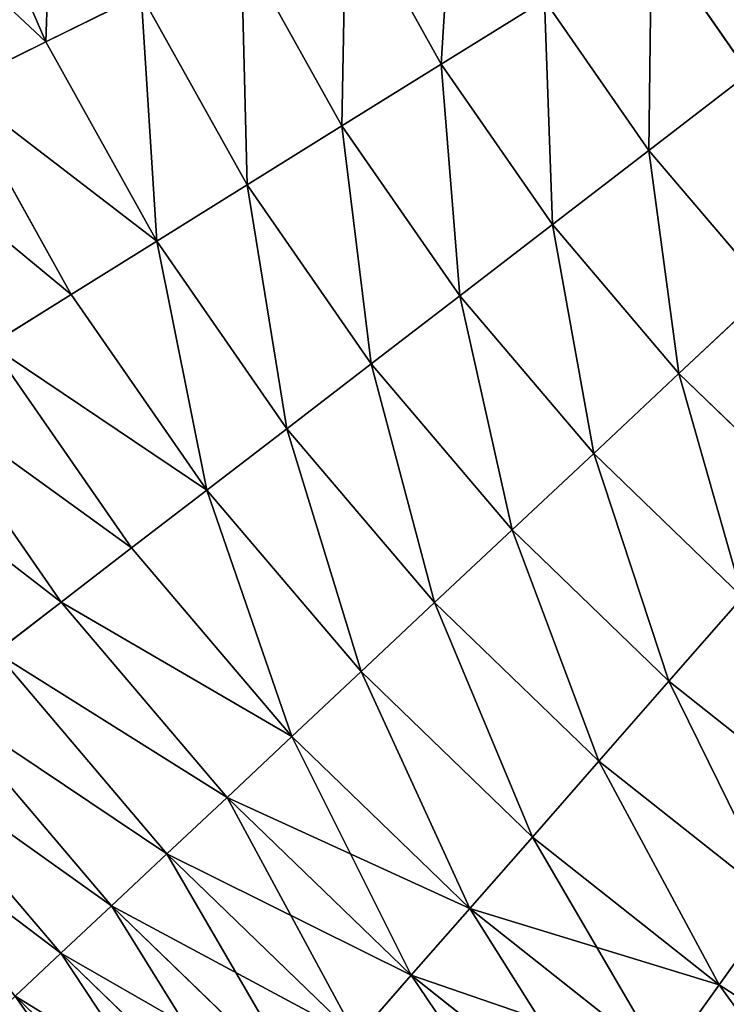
# Model space of a CAD drawing. Extents: x 5 to 635, y -14 to 121.
# Tile 330 of 453: x 552 to 563, y 22 to 37. Entities that reach past the tile are written whole.
import ezdxf

# ---------------------------------------------------------------- set-up
doc = ezdxf.new("R2010")
doc.units = 0
doc.layers.get('0').update_dxf_attribs({"color": 13, "linetype": 'CONTINUOUS'})

# ---------------------------------------------------------------- blocks, each defined once
blk = doc.blocks.new('COMPONENT_4')
for p, q in [((15.327, 36.902, 16.362), (16.775, 33.569, 16.362)), ((15.327, 36.902, 83.518), (16.775, 33.569, 83.518)), ((21.557, 35.932, 11.289), (23.071, 33.214, 11.289)), ((21.557, 35.932, 88.59), (23.071, 33.214, 88.59)), ((26.42, 35.301, 8.366), (27.971, 33.062, 8.366)), ((26.42, 35.301, 91.513), (27.971, 33.062, 91.513)), ((19.889, 35.108, 12.892), (21.491, 32.23, 12.892)), ((19.889, 35.108, 86.987), (21.491, 32.23, 86.987)), ((18.294, 34.319, 14.584), (16.775, 33.569, 16.362)), ((16.775, 33.569, 83.518), (18.294, 34.319, 85.295)), ((18.294, 34.319, 14.584), (19.981, 31.289, 14.584)), ((18.294, 34.319, 85.295), (19.981, 31.289, 85.295)), ((24.715, 34.238, 9.779), (23.071, 33.214, 11.289)), ((23.071, 33.214, 88.59), (24.715, 34.238, 90.1)), ((24.715, 34.238, 9.779), (26.379, 31.838, 9.779)), ((24.715, 34.238, 90.1), (26.379, 31.838, 90.1)), ((16.775, 33.569, 16.362), (15.336, 32.858, 18.22)), ((15.336, 32.858, 81.659), (16.775, 33.569, 83.518)), ((16.775, 33.569, 16.362), (18.543, 30.394, 16.362)), ((16.775, 33.569, 83.518), (18.543, 30.394, 83.518)), ((23.071, 33.214, 11.289), (21.491, 32.23, 12.892)), ((21.491, 32.23, 86.987), (23.071, 33.214, 88.59)), ((23.071, 33.214, 11.289), (24.843, 30.658, 11.289)), ((23.071, 33.214, 88.59), (24.843, 30.658, 88.59)), ((27.971, 33.062, 8.366), (26.379, 31.838, 9.779)), ((27.971, 33.062, 91.513), (26.379, 31.838, 90.1)), ((15.336, 32.858, 18.22), (17.181, 29.545, 18.22)), ((15.336, 32.858, 81.659), (17.181, 29.545, 81.659)), ((21.491, 32.23, 12.892), (19.981, 31.289, 14.584)), ((19.981, 31.289, 85.295), (21.491, 32.23, 86.987)), ((21.491, 32.23, 12.892), (23.368, 29.524, 12.892)), ((21.491, 32.23, 86.987), (23.368, 29.524, 86.987)), ((26.379, 31.838, 9.779), (24.843, 30.658, 11.289)), ((26.379, 31.838, 90.1), (24.843, 30.658, 88.59)), ((26.379, 31.838, 9.779), (28.27, 29.613, 9.779)), ((26.379, 31.838, 90.1), (28.27, 29.613, 90.1)), ((19.981, 31.289, 14.584), (18.543, 30.394, 16.362)), ((18.543, 30.394, 83.518), (19.981, 31.289, 85.295)), ((19.981, 31.289, 14.584), (21.957, 28.439, 14.584)), ((19.981, 31.289, 85.295), (21.957, 28.439, 85.295)), ((24.843, 30.658, 11.289), (23.368, 29.524, 12.892)), ((24.843, 30.658, 88.59), (23.368, 29.524, 86.987)), ((24.843, 30.658, 11.289), (26.857, 28.287, 11.289)), ((24.843, 30.658, 88.59), (26.857, 28.287, 88.59)), ((18.543, 30.394, 16.362), (17.181, 29.545, 18.22)), ((17.181, 29.545, 81.659), (18.543, 30.394, 83.518)), ((18.543, 30.394, 16.362), (20.614, 27.407, 16.362)), ((18.543, 30.394, 83.518), (20.614, 27.407, 83.518)), ((17.181, 29.545, 18.22), (15.898, 28.746, 20.155)), ((15.898, 28.746, 79.725), (17.181, 29.545, 81.659)), ((17.181, 29.545, 18.22), (19.341, 26.429, 18.22)), ((17.181, 29.545, 81.659), (19.341, 26.429, 81.659)), ((23.368, 29.524, 12.892), (21.957, 28.439, 14.584)), ((23.368, 29.524, 86.987), (21.957, 28.439, 85.295)), ((23.368, 29.524, 12.892), (25.5, 27.015, 12.892)), ((23.368, 29.524, 86.987), (25.5, 27.015, 86.987)), ((28.27, 29.613, 9.779), (26.857, 28.287, 11.289)), ((26.857, 28.287, 88.59), (28.27, 29.613, 90.1)), ((15.898, 28.746, 20.155), (18.143, 25.508, 20.155)), ((15.898, 28.746, 79.725), (18.143, 25.508, 79.725)), ((21.957, 28.439, 14.584), (20.614, 27.407, 16.362)), ((21.957, 28.439, 85.295), (20.614, 27.407, 83.518)), ((21.957, 28.439, 14.584), (24.203, 25.797, 14.584)), ((21.957, 28.439, 85.295), (24.203, 25.797, 85.295)), ((26.857, 28.287, 11.289), (25.5, 27.015, 12.892)), ((25.5, 27.015, 86.987), (26.857, 28.287, 88.59)), ((26.857, 28.287, 11.289), (29.094, 26.126, 11.289)), ((26.857, 28.287, 88.59), (29.094, 26.126, 88.59)), ((14.697, 27.998, 22.161), (17.021, 24.646, 22.161)), ((14.697, 27.998, 77.718), (17.021, 24.646, 77.718)), ((20.614, 27.407, 16.362), (19.341, 26.429, 18.22)), ((20.614, 27.407, 83.518), (19.341, 26.429, 81.659)), ((20.614, 27.407, 16.362), (22.967, 24.638, 16.362)), ((20.614, 27.407, 83.518), (22.967, 24.638, 83.518)), ((25.5, 27.015, 12.892), (24.203, 25.797, 14.584)), ((24.203, 25.797, 85.295), (25.5, 27.015, 86.987)), ((25.5, 27.015, 12.892), (27.869, 24.726, 12.892)), ((25.5, 27.015, 86.987), (27.869, 24.726, 86.987)), ((19.341, 26.429, 18.22), (18.143, 25.508, 20.155)), ((19.341, 26.429, 81.659), (18.143, 25.508, 79.725)), ((19.341, 26.429, 18.22), (21.796, 23.54, 18.22)), ((19.341, 26.429, 81.659), (21.796, 23.54, 81.659)), ((24.203, 25.797, 14.584), (22.967, 24.638, 16.362)), ((22.967, 24.638, 83.518), (24.203, 25.797, 85.295)), ((24.203, 25.797, 14.584), (26.696, 23.387, 14.584)), ((24.203, 25.797, 85.295), (26.696, 23.387, 85.295)), ((18.143, 25.508, 20.155), (17.021, 24.646, 22.161)), ((18.143, 25.508, 79.725), (17.021, 24.646, 77.718)), ((18.143, 25.508, 20.155), (20.694, 22.505, 20.155)), ((18.143, 25.508, 79.725), (20.694, 22.505, 79.725)), ((17.021, 24.646, 22.161), (15.979, 23.844, 24.235)), ((17.021, 24.646, 77.718), (15.979, 23.844, 75.645)), ((17.021, 24.646, 22.161), (19.662, 21.537, 22.161)), ((17.021, 24.646, 77.718), (19.662, 21.537, 77.718)), ((22.967, 24.638, 16.362), (21.796, 23.54, 18.22)), ((21.796, 23.54, 81.659), (22.967, 24.638, 83.518)), ((22.967, 24.638, 16.362), (25.58, 22.113, 16.362)), ((22.967, 24.638, 83.518), (25.58, 22.113, 83.518)), ((27.869, 24.726, 12.892), (26.696, 23.387, 14.584)), ((26.696, 23.387, 85.295), (27.869, 24.726, 86.987)), ((15.979, 23.844, 24.235), (18.703, 20.638, 24.235)), ((15.979, 23.844, 75.645), (18.703, 20.638, 75.645)), ((21.796, 23.54, 18.22), (20.694, 22.505, 20.155)), ((20.694, 22.505, 79.725), (21.796, 23.54, 81.659)), ((21.796, 23.54, 18.22), (24.523, 20.905, 18.22)), ((21.796, 23.54, 81.659), (24.523, 20.905, 81.659)), ((26.696, 23.387, 14.584), (25.58, 22.113, 16.362)), ((25.58, 22.113, 83.518), (26.696, 23.387, 85.295)), ((26.696, 23.387, 14.584), (29.415, 21.234, 14.584)), ((26.696, 23.387, 85.295), (29.415, 21.234, 85.295)), ((15.018, 23.106, 26.37), (17.82, 19.809, 26.37)), ((15.018, 23.106, 73.51), (17.82, 19.809, 73.51)), ((14.142, 22.433, 28.562), (17.014, 19.054, 28.562)), ((14.142, 22.433, 71.318), (17.014, 19.054, 71.318)), ((20.694, 22.505, 20.155), (19.662, 21.537, 22.161)), ((19.662, 21.537, 77.718), (20.694, 22.505, 79.725)), ((20.694, 22.505, 20.155), (23.527, 19.768, 20.155)), ((20.694, 22.505, 79.725), (23.527, 19.768, 79.725)), ((25.58, 22.113, 16.362), (24.523, 20.905, 18.22)), ((24.523, 20.905, 81.659), (25.58, 22.113, 83.518)), ((25.58, 22.113, 16.362), (28.429, 19.856, 16.362)), ((25.58, 22.113, 83.518), (28.429, 19.856, 83.518)), ((19.662, 21.537, 22.161), (18.703, 20.638, 24.235)), ((18.703, 20.638, 75.645), (19.662, 21.537, 77.718)), ((19.662, 21.537, 22.161), (22.595, 18.703, 22.161)), ((19.662, 21.537, 77.718), (22.595, 18.703, 77.718)), ((24.523, 20.905, 18.22), (23.527, 19.768, 20.155)), ((23.527, 19.768, 79.725), (24.523, 20.905, 81.659)), ((24.523, 20.905, 18.22), (27.495, 18.55, 18.22)), ((24.523, 20.905, 81.659), (27.495, 18.55, 81.659)), ((18.703, 20.638, 24.235), (17.82, 19.809, 26.37)), ((17.82, 19.809, 73.51), (18.703, 20.638, 75.645)), ((18.703, 20.638, 24.235), (21.729, 17.714, 24.235)), ((18.703, 20.638, 75.645), (21.729, 17.714, 75.645)), ((17.82, 19.809, 26.37), (17.014, 19.054, 28.562)), ((17.014, 19.054, 71.318), (17.82, 19.809, 73.51)), ((17.82, 19.809, 26.37), (20.932, 16.803, 26.37)), ((17.82, 19.809, 73.51), (20.932, 16.803, 73.51)), ((23.527, 19.768, 20.155), (22.595, 18.703, 22.161)), ((22.595, 18.703, 77.718), (23.527, 19.768, 79.725)), ((23.527, 19.768, 20.155), (26.616, 17.321, 20.155)), ((23.527, 19.768, 79.725), (26.616, 17.321, 79.725)), ((28.429, 19.856, 16.362), (27.495, 18.55, 18.22)), ((28.429, 19.856, 83.518), (27.495, 18.55, 81.659)), ((17.014, 19.054, 28.562), (16.288, 18.372, 30.806)), ((16.288, 18.372, 69.074), (17.014, 19.054, 71.318)), ((17.014, 19.054, 28.562), (20.204, 15.972, 28.562)), ((17.014, 19.054, 71.318), (20.204, 15.972, 71.318)), ((22.595, 18.703, 22.161), (21.729, 17.714, 24.235)), ((21.729, 17.714, 75.645), (22.595, 18.703, 77.718)), ((22.595, 18.703, 22.161), (25.792, 16.17, 22.161)), ((22.595, 18.703, 77.718), (25.792, 16.17, 77.718)), ((27.495, 18.55, 18.22), (26.616, 17.321, 20.155)), ((27.495, 18.55, 81.659), (26.616, 17.321, 79.725)), ((27.495, 18.55, 18.22), (30.683, 16.498, 18.22)), ((27.495, 18.55, 81.659), (30.683, 16.498, 81.659)), ((16.288, 18.372, 30.806), (19.548, 15.223, 30.806)), ((16.288, 18.372, 69.074), (19.548, 15.223, 69.074))]:
    blk.add_line(p, q)
mesh = blk.add_polyface()
corners = [(16.912, 37.5, 14.584), (16.775, 33.569, 16.362), (15.327, 36.902, 16.362), (18.294, 34.319, 14.584)]
mesh.append_faces([[corners[k] for k in face] for face in [(0, 1, 2), (1, 0, 3)]], dxfattribs={"vtx0": -1})
mesh = blk.add_polyface()
corners = [(16.775, 33.569, 83.518), (16.912, 37.5, 85.295), (15.327, 36.902, 83.518), (18.294, 34.319, 85.295)]
mesh.append_faces([[corners[k] for k in face] for face in [(0, 1, 2), (1, 0, 3)]], dxfattribs={"vtx0": -1})
mesh = blk.add_polyface()
corners = [(13.825, 36.335, 18.22), (16.775, 33.569, 16.362), (15.336, 32.858, 18.22), (15.327, 36.902, 16.362)]
mesh.append_faces([[corners[k] for k in face] for face in [(0, 1, 2), (1, 0, 3)]], dxfattribs={"vtx0": -1})
mesh = blk.add_polyface()
corners = [(16.775, 33.569, 83.518), (13.825, 36.335, 81.659), (15.336, 32.858, 81.659), (15.327, 36.902, 83.518)]
mesh.append_faces([[corners[k] for k in face] for face in [(0, 1, 2), (1, 0, 3)]], dxfattribs={"vtx0": -1})
mesh = blk.add_polyface()
corners = [(23.294, 36.79, 9.779), (23.071, 33.214, 11.289), (21.557, 35.932, 11.289), (24.715, 34.238, 9.779)]
mesh.append_faces([[corners[k] for k in face] for face in [(0, 1, 2), (1, 0, 3)]], dxfattribs={"vtx0": -1})
mesh = blk.add_polyface()
corners = [(23.071, 33.214, 88.59), (23.294, 36.79, 90.1), (21.557, 35.932, 88.59), (24.715, 34.238, 90.1)]
mesh.append_faces([[corners[k] for k in face] for face in [(0, 1, 2), (1, 0, 3)]], dxfattribs={"vtx0": -1})
mesh = blk.add_polyface()
corners = [(28.182, 36.398, 7.053), (27.971, 33.062, 8.366), (26.42, 35.301, 8.366), (29.617, 34.327, 7.053)]
mesh.append_faces([[corners[k] for k in face] for face in [(0, 1, 2), (1, 0, 3)]], dxfattribs={"vtx0": -1})
mesh = blk.add_polyface()
corners = [(27.971, 33.062, 91.513), (28.182, 36.398, 92.826), (26.42, 35.301, 91.513), (29.617, 34.327, 92.826)]
mesh.append_faces([[corners[k] for k in face] for face in [(0, 1, 2), (1, 0, 3)]], dxfattribs={"vtx0": -1})
mesh = blk.add_polyface()
corners = [(21.557, 35.932, 11.289), (21.491, 32.23, 12.892), (19.889, 35.108, 12.892), (23.071, 33.214, 11.289)]
mesh.append_faces([[corners[k] for k in face] for face in [(0, 1, 2), (1, 0, 3)]], dxfattribs={"vtx0": -1})
mesh = blk.add_polyface()
corners = [(21.491, 32.23, 86.987), (21.557, 35.932, 88.59), (19.889, 35.108, 86.987), (23.071, 33.214, 88.59)]
mesh.append_faces([[corners[k] for k in face] for face in [(0, 1, 2), (1, 0, 3)]], dxfattribs={"vtx0": -1})
mesh = blk.add_polyface()
corners = [(26.42, 35.301, 8.366), (26.379, 31.838, 9.779), (24.715, 34.238, 9.779), (27.971, 33.062, 8.366)]
mesh.append_faces([[corners[k] for k in face] for face in [(0, 1, 2), (1, 0, 3)]], dxfattribs={"vtx0": -1})
mesh = blk.add_polyface()
corners = [(26.379, 31.838, 90.1), (26.42, 35.301, 91.513), (24.715, 34.238, 90.1), (27.971, 33.062, 91.513)]
mesh.append_faces([[corners[k] for k in face] for face in [(0, 1, 2), (1, 0, 3)]], dxfattribs={"vtx0": -1})
mesh = blk.add_polyface()
corners = [(19.889, 35.108, 12.892), (19.981, 31.289, 14.584), (18.294, 34.319, 14.584), (21.491, 32.23, 12.892)]
mesh.append_faces([[corners[k] for k in face] for face in [(0, 1, 2), (1, 0, 3)]], dxfattribs={"vtx0": -1})
mesh = blk.add_polyface()
corners = [(19.981, 31.289, 85.295), (19.889, 35.108, 86.987), (18.294, 34.319, 85.295), (21.491, 32.23, 86.987)]
mesh.append_faces([[corners[k] for k in face] for face in [(0, 1, 2), (1, 0, 3)]], dxfattribs={"vtx0": -1})
mesh = blk.add_polyface()
corners = [(18.294, 34.319, 14.584), (18.543, 30.394, 16.362), (16.775, 33.569, 16.362), (19.981, 31.289, 14.584)]
mesh.append_faces([[corners[k] for k in face] for face in [(0, 1, 2), (1, 0, 3)]], dxfattribs={"vtx0": -1})
mesh = blk.add_polyface()
corners = [(18.543, 30.394, 83.518), (18.294, 34.319, 85.295), (16.775, 33.569, 83.518), (19.981, 31.289, 85.295)]
mesh.append_faces([[corners[k] for k in face] for face in [(0, 1, 2), (1, 0, 3)]], dxfattribs={"vtx0": -1})
mesh = blk.add_polyface()
corners = [(24.715, 34.238, 9.779), (24.843, 30.658, 11.289), (23.071, 33.214, 11.289), (26.379, 31.838, 9.779)]
mesh.append_faces([[corners[k] for k in face] for face in [(0, 1, 2), (1, 0, 3)]], dxfattribs={"vtx0": -1})
mesh = blk.add_polyface()
corners = [(24.843, 30.658, 88.59), (24.715, 34.238, 90.1), (23.071, 33.214, 88.59), (26.379, 31.838, 90.1)]
mesh.append_faces([[corners[k] for k in face] for face in [(0, 1, 2), (1, 0, 3)]], dxfattribs={"vtx0": -1})
mesh = blk.add_polyface()
corners = [(15.336, 32.858, 18.22), (18.543, 30.394, 16.362), (17.181, 29.545, 18.22), (16.775, 33.569, 16.362)]
mesh.append_faces([[corners[k] for k in face] for face in [(0, 1, 2), (1, 0, 3)]], dxfattribs={"vtx0": -1})
mesh = blk.add_polyface()
corners = [(18.543, 30.394, 83.518), (15.336, 32.858, 81.659), (17.181, 29.545, 81.659), (16.775, 33.569, 83.518)]
mesh.append_faces([[corners[k] for k in face] for face in [(0, 1, 2), (1, 0, 3)]], dxfattribs={"vtx0": -1})
mesh = blk.add_polyface()
corners = [(23.071, 33.214, 11.289), (23.368, 29.524, 12.892), (21.491, 32.23, 12.892), (24.843, 30.658, 11.289)]
mesh.append_faces([[corners[k] for k in face] for face in [(0, 1, 2), (1, 0, 3)]], dxfattribs={"vtx0": -1})
mesh = blk.add_polyface()
corners = [(23.368, 29.524, 86.987), (23.071, 33.214, 88.59), (21.491, 32.23, 86.987), (24.843, 30.658, 88.59)]
mesh.append_faces([[corners[k] for k in face] for face in [(0, 1, 2), (1, 0, 3)]], dxfattribs={"vtx0": -1})
mesh = blk.add_polyface()
corners = [(27.971, 33.062, 8.366), (28.27, 29.613, 9.779), (26.379, 31.838, 9.779), (29.735, 30.987, 8.366)]
mesh.append_faces([[corners[k] for k in face] for face in [(0, 1, 2), (1, 0, 3)]], dxfattribs={"vtx0": -1})
mesh = blk.add_polyface()
corners = [(28.27, 29.613, 90.1), (27.971, 33.062, 91.513), (26.379, 31.838, 90.1), (29.735, 30.987, 91.513)]
mesh.append_faces([[corners[k] for k in face] for face in [(0, 1, 2), (1, 0, 3)]], dxfattribs={"vtx0": -1})
mesh = blk.add_polyface()
corners = [(13.981, 32.188, 20.155), (17.181, 29.545, 18.22), (15.898, 28.746, 20.155), (15.336, 32.858, 18.22)]
mesh.append_faces([[corners[k] for k in face] for face in [(0, 1, 2), (1, 0, 3)]], dxfattribs={"vtx0": -1})
mesh = blk.add_polyface()
corners = [(17.181, 29.545, 81.659), (13.981, 32.188, 79.725), (15.898, 28.746, 79.725), (15.336, 32.858, 81.659)]
mesh.append_faces([[corners[k] for k in face] for face in [(0, 1, 2), (1, 0, 3)]], dxfattribs={"vtx0": -1})
mesh = blk.add_polyface()
corners = [(21.491, 32.23, 12.892), (21.957, 28.439, 14.584), (19.981, 31.289, 14.584), (23.368, 29.524, 12.892)]
mesh.append_faces([[corners[k] for k in face] for face in [(0, 1, 2), (1, 0, 3)]], dxfattribs={"vtx0": -1})
mesh = blk.add_polyface()
corners = [(21.957, 28.439, 85.295), (21.491, 32.23, 86.987), (19.981, 31.289, 85.295), (23.368, 29.524, 86.987)]
mesh.append_faces([[corners[k] for k in face] for face in [(0, 1, 2), (1, 0, 3)]], dxfattribs={"vtx0": -1})
mesh = blk.add_polyface()
corners = [(26.379, 31.838, 9.779), (26.857, 28.287, 11.289), (24.843, 30.658, 11.289), (28.27, 29.613, 9.779)]
mesh.append_faces([[corners[k] for k in face] for face in [(0, 1, 2), (1, 0, 3)]], dxfattribs={"vtx0": -1})
mesh = blk.add_polyface()
corners = [(26.857, 28.287, 88.59), (26.379, 31.838, 90.1), (24.843, 30.658, 88.59), (28.27, 29.613, 90.1)]
mesh.append_faces([[corners[k] for k in face] for face in [(0, 1, 2), (1, 0, 3)]], dxfattribs={"vtx0": -1})
mesh = blk.add_polyface()
corners = [(19.981, 31.289, 14.584), (20.614, 27.407, 16.362), (18.543, 30.394, 16.362), (21.957, 28.439, 14.584)]
mesh.append_faces([[corners[k] for k in face] for face in [(0, 1, 2), (1, 0, 3)]], dxfattribs={"vtx0": -1})
mesh = blk.add_polyface()
corners = [(20.614, 27.407, 83.518), (19.981, 31.289, 85.295), (18.543, 30.394, 83.518), (21.957, 28.439, 85.295)]
mesh.append_faces([[corners[k] for k in face] for face in [(0, 1, 2), (1, 0, 3)]], dxfattribs={"vtx0": -1})
mesh = blk.add_polyface()
corners = [(24.843, 30.658, 11.289), (25.5, 27.015, 12.892), (23.368, 29.524, 12.892), (26.857, 28.287, 11.289)]
mesh.append_faces([[corners[k] for k in face] for face in [(0, 1, 2), (1, 0, 3)]], dxfattribs={"vtx0": -1})
mesh = blk.add_polyface()
corners = [(25.5, 27.015, 86.987), (24.843, 30.658, 88.59), (23.368, 29.524, 86.987), (26.857, 28.287, 88.59)]
mesh.append_faces([[corners[k] for k in face] for face in [(0, 1, 2), (1, 0, 3)]], dxfattribs={"vtx0": -1})
mesh = blk.add_polyface()
corners = [(18.543, 30.394, 16.362), (19.341, 26.429, 18.22), (17.181, 29.545, 18.22), (20.614, 27.407, 16.362)]
mesh.append_faces([[corners[k] for k in face] for face in [(0, 1, 2), (1, 0, 3)]], dxfattribs={"vtx0": -1})
mesh = blk.add_polyface()
corners = [(19.341, 26.429, 81.659), (18.543, 30.394, 83.518), (17.181, 29.545, 81.659), (20.614, 27.407, 83.518)]
mesh.append_faces([[corners[k] for k in face] for face in [(0, 1, 2), (1, 0, 3)]], dxfattribs={"vtx0": -1})
mesh = blk.add_polyface()
corners = [(15.898, 28.746, 20.155), (19.341, 26.429, 18.22), (18.143, 25.508, 20.155), (17.181, 29.545, 18.22)]
mesh.append_faces([[corners[k] for k in face] for face in [(0, 1, 2), (1, 0, 3)]], dxfattribs={"vtx0": -1})
mesh = blk.add_polyface()
corners = [(19.341, 26.429, 81.659), (15.898, 28.746, 79.725), (18.143, 25.508, 79.725), (17.181, 29.545, 81.659)]
mesh.append_faces([[corners[k] for k in face] for face in [(0, 1, 2), (1, 0, 3)]], dxfattribs={"vtx0": -1})
mesh = blk.add_polyface()
corners = [(23.368, 29.524, 12.892), (24.203, 25.797, 14.584), (21.957, 28.439, 14.584), (25.5, 27.015, 12.892)]
mesh.append_faces([[corners[k] for k in face] for face in [(0, 1, 2), (1, 0, 3)]], dxfattribs={"vtx0": -1})
mesh = blk.add_polyface()
corners = [(24.203, 25.797, 85.295), (23.368, 29.524, 86.987), (21.957, 28.439, 85.295), (25.5, 27.015, 86.987)]
mesh.append_faces([[corners[k] for k in face] for face in [(0, 1, 2), (1, 0, 3)]], dxfattribs={"vtx0": -1})
mesh = blk.add_polyface()
corners = [(28.27, 29.613, 9.779), (29.094, 26.126, 11.289), (26.857, 28.287, 11.289), (30.37, 27.583, 9.779)]
mesh.append_faces([[corners[k] for k in face] for face in [(0, 1, 2), (1, 0, 3)]], dxfattribs={"vtx0": -1})
mesh = blk.add_polyface()
corners = [(29.094, 26.126, 88.59), (28.27, 29.613, 90.1), (26.857, 28.287, 88.59), (30.37, 27.583, 90.1)]
mesh.append_faces([[corners[k] for k in face] for face in [(0, 1, 2), (1, 0, 3)]], dxfattribs={"vtx0": -1})
mesh = blk.add_polyface()
corners = [(14.697, 27.998, 22.161), (18.143, 25.508, 20.155), (17.021, 24.646, 22.161), (15.898, 28.746, 20.155)]
mesh.append_faces([[corners[k] for k in face] for face in [(0, 1, 2), (1, 0, 3)]], dxfattribs={"vtx0": -1})
mesh = blk.add_polyface()
corners = [(18.143, 25.508, 79.725), (14.697, 27.998, 77.718), (17.021, 24.646, 77.718), (15.898, 28.746, 79.725)]
mesh.append_faces([[corners[k] for k in face] for face in [(0, 1, 2), (1, 0, 3)]], dxfattribs={"vtx0": -1})
mesh = blk.add_polyface()
corners = [(21.957, 28.439, 14.584), (22.967, 24.638, 16.362), (20.614, 27.407, 16.362), (24.203, 25.797, 14.584)]
mesh.append_faces([[corners[k] for k in face] for face in [(0, 1, 2), (1, 0, 3)]], dxfattribs={"vtx0": -1})
mesh = blk.add_polyface()
corners = [(22.967, 24.638, 83.518), (21.957, 28.439, 85.295), (20.614, 27.407, 83.518), (24.203, 25.797, 85.295)]
mesh.append_faces([[corners[k] for k in face] for face in [(0, 1, 2), (1, 0, 3)]], dxfattribs={"vtx0": -1})
mesh = blk.add_polyface()
corners = [(26.857, 28.287, 11.289), (27.869, 24.726, 12.892), (25.5, 27.015, 12.892), (29.094, 26.126, 11.289)]
mesh.append_faces([[corners[k] for k in face] for face in [(0, 1, 2), (1, 0, 3)]], dxfattribs={"vtx0": -1})
mesh = blk.add_polyface()
corners = [(27.869, 24.726, 86.987), (26.857, 28.287, 88.59), (25.5, 27.015, 86.987), (29.094, 26.126, 88.59)]
mesh.append_faces([[corners[k] for k in face] for face in [(0, 1, 2), (1, 0, 3)]], dxfattribs={"vtx0": -1})
mesh = blk.add_polyface()
corners = [(13.581, 27.302, 24.235), (17.021, 24.646, 22.161), (15.979, 23.844, 24.235), (14.697, 27.998, 22.161)]
mesh.append_faces([[corners[k] for k in face] for face in [(0, 1, 2), (1, 0, 3)]], dxfattribs={"vtx0": -1})
mesh = blk.add_polyface()
corners = [(17.021, 24.646, 77.718), (13.581, 27.302, 75.645), (15.979, 23.844, 75.645), (14.697, 27.998, 77.718)]
mesh.append_faces([[corners[k] for k in face] for face in [(0, 1, 2), (1, 0, 3)]], dxfattribs={"vtx0": -1})
mesh = blk.add_polyface()
corners = [(20.614, 27.407, 16.362), (21.796, 23.54, 18.22), (19.341, 26.429, 18.22), (22.967, 24.638, 16.362)]
mesh.append_faces([[corners[k] for k in face] for face in [(0, 1, 2), (1, 0, 3)]], dxfattribs={"vtx0": -1})
mesh = blk.add_polyface()
corners = [(21.796, 23.54, 81.659), (20.614, 27.407, 83.518), (19.341, 26.429, 81.659), (22.967, 24.638, 83.518)]
mesh.append_faces([[corners[k] for k in face] for face in [(0, 1, 2), (1, 0, 3)]], dxfattribs={"vtx0": -1})
mesh = blk.add_polyface()
corners = [(25.5, 27.015, 12.892), (26.696, 23.387, 14.584), (24.203, 25.797, 14.584), (27.869, 24.726, 12.892)]
mesh.append_faces([[corners[k] for k in face] for face in [(0, 1, 2), (1, 0, 3)]], dxfattribs={"vtx0": -1})
mesh = blk.add_polyface()
corners = [(26.696, 23.387, 85.295), (25.5, 27.015, 86.987), (24.203, 25.797, 85.295), (27.869, 24.726, 86.987)]
mesh.append_faces([[corners[k] for k in face] for face in [(0, 1, 2), (1, 0, 3)]], dxfattribs={"vtx0": -1})
mesh = blk.add_polyface()
corners = [(19.341, 26.429, 18.22), (20.694, 22.505, 20.155), (18.143, 25.508, 20.155), (21.796, 23.54, 18.22)]
mesh.append_faces([[corners[k] for k in face] for face in [(0, 1, 2), (1, 0, 3)]], dxfattribs={"vtx0": -1})
mesh = blk.add_polyface()
corners = [(20.694, 22.505, 79.725), (19.341, 26.429, 81.659), (18.143, 25.508, 79.725), (21.796, 23.54, 81.659)]
mesh.append_faces([[corners[k] for k in face] for face in [(0, 1, 2), (1, 0, 3)]], dxfattribs={"vtx0": -1})
mesh = blk.add_polyface()
corners = [(24.203, 25.797, 14.584), (25.58, 22.113, 16.362), (22.967, 24.638, 16.362), (26.696, 23.387, 14.584)]
mesh.append_faces([[corners[k] for k in face] for face in [(0, 1, 2), (1, 0, 3)]], dxfattribs={"vtx0": -1})
mesh = blk.add_polyface()
corners = [(25.58, 22.113, 83.518), (24.203, 25.797, 85.295), (22.967, 24.638, 83.518), (26.696, 23.387, 85.295)]
mesh.append_faces([[corners[k] for k in face] for face in [(0, 1, 2), (1, 0, 3)]], dxfattribs={"vtx0": -1})
mesh = blk.add_polyface()
corners = [(17.021, 24.646, 22.161), (20.694, 22.505, 20.155), (19.662, 21.537, 22.161), (18.143, 25.508, 20.155)]
mesh.append_faces([[corners[k] for k in face] for face in [(0, 1, 2), (1, 0, 3)]], dxfattribs={"vtx0": -1})
mesh = blk.add_polyface()
corners = [(20.694, 22.505, 79.725), (17.021, 24.646, 77.718), (19.662, 21.537, 77.718), (18.143, 25.508, 79.725)]
mesh.append_faces([[corners[k] for k in face] for face in [(0, 1, 2), (1, 0, 3)]], dxfattribs={"vtx0": -1})
mesh = blk.add_polyface()
corners = [(15.979, 23.844, 24.235), (19.662, 21.537, 22.161), (18.703, 20.638, 24.235), (17.021, 24.646, 22.161)]
mesh.append_faces([[corners[k] for k in face] for face in [(0, 1, 2), (1, 0, 3)]], dxfattribs={"vtx0": -1})
mesh = blk.add_polyface()
corners = [(19.662, 21.537, 77.718), (15.979, 23.844, 75.645), (18.703, 20.638, 75.645), (17.021, 24.646, 77.718)]
mesh.append_faces([[corners[k] for k in face] for face in [(0, 1, 2), (1, 0, 3)]], dxfattribs={"vtx0": -1})
mesh = blk.add_polyface()
corners = [(22.967, 24.638, 16.362), (24.523, 20.905, 18.22), (21.796, 23.54, 18.22), (25.58, 22.113, 16.362)]
mesh.append_faces([[corners[k] for k in face] for face in [(0, 1, 2), (1, 0, 3)]], dxfattribs={"vtx0": -1})
mesh = blk.add_polyface()
corners = [(24.523, 20.905, 81.659), (22.967, 24.638, 83.518), (21.796, 23.54, 81.659), (25.58, 22.113, 83.518)]
mesh.append_faces([[corners[k] for k in face] for face in [(0, 1, 2), (1, 0, 3)]], dxfattribs={"vtx0": -1})
mesh = blk.add_polyface()
corners = [(27.869, 24.726, 12.892), (29.415, 21.234, 14.584), (26.696, 23.387, 14.584), (30.45, 22.681, 12.892)]
mesh.append_faces([[corners[k] for k in face] for face in [(0, 1, 2), (1, 0, 3)]], dxfattribs={"vtx0": -1})
mesh = blk.add_polyface()
corners = [(29.415, 21.234, 85.295), (27.869, 24.726, 86.987), (26.696, 23.387, 85.295), (30.45, 22.681, 86.987)]
mesh.append_faces([[corners[k] for k in face] for face in [(0, 1, 2), (1, 0, 3)]], dxfattribs={"vtx0": -1})
mesh = blk.add_polyface()
corners = [(15.018, 23.106, 26.37), (18.703, 20.638, 24.235), (17.82, 19.809, 26.37), (15.979, 23.844, 24.235)]
mesh.append_faces([[corners[k] for k in face] for face in [(0, 1, 2), (1, 0, 3)]], dxfattribs={"vtx0": -1})
mesh = blk.add_polyface()
corners = [(18.703, 20.638, 75.645), (15.018, 23.106, 73.51), (17.82, 19.809, 73.51), (15.979, 23.844, 75.645)]
mesh.append_faces([[corners[k] for k in face] for face in [(0, 1, 2), (1, 0, 3)]], dxfattribs={"vtx0": -1})
mesh = blk.add_polyface()
corners = [(21.796, 23.54, 18.22), (23.527, 19.768, 20.155), (20.694, 22.505, 20.155), (24.523, 20.905, 18.22)]
mesh.append_faces([[corners[k] for k in face] for face in [(0, 1, 2), (1, 0, 3)]], dxfattribs={"vtx0": -1})
mesh = blk.add_polyface()
corners = [(23.527, 19.768, 79.725), (21.796, 23.54, 81.659), (20.694, 22.505, 79.725), (24.523, 20.905, 81.659)]
mesh.append_faces([[corners[k] for k in face] for face in [(0, 1, 2), (1, 0, 3)]], dxfattribs={"vtx0": -1})
mesh = blk.add_polyface()
corners = [(26.696, 23.387, 14.584), (28.429, 19.856, 16.362), (25.58, 22.113, 16.362), (29.415, 21.234, 14.584)]
mesh.append_faces([[corners[k] for k in face] for face in [(0, 1, 2), (1, 0, 3)]], dxfattribs={"vtx0": -1})
mesh = blk.add_polyface()
corners = [(28.429, 19.856, 83.518), (26.696, 23.387, 85.295), (25.58, 22.113, 83.518), (29.415, 21.234, 85.295)]
mesh.append_faces([[corners[k] for k in face] for face in [(0, 1, 2), (1, 0, 3)]], dxfattribs={"vtx0": -1})
mesh = blk.add_polyface()
corners = [(14.142, 22.433, 28.562), (17.82, 19.809, 26.37), (17.014, 19.054, 28.562), (15.018, 23.106, 26.37)]
mesh.append_faces([[corners[k] for k in face] for face in [(0, 1, 2), (1, 0, 3)]], dxfattribs={"vtx0": -1})
mesh = blk.add_polyface()
corners = [(17.82, 19.809, 73.51), (14.142, 22.433, 71.318), (17.014, 19.054, 71.318), (15.018, 23.106, 73.51)]
mesh.append_faces([[corners[k] for k in face] for face in [(0, 1, 2), (1, 0, 3)]], dxfattribs={"vtx0": -1})
mesh = blk.add_polyface()
corners = [(13.353, 21.826, 30.806), (17.014, 19.054, 28.562), (16.288, 18.372, 30.806), (14.142, 22.433, 28.562)]
mesh.append_faces([[corners[k] for k in face] for face in [(0, 1, 2), (1, 0, 3)]], dxfattribs={"vtx0": -1})
mesh = blk.add_polyface()
corners = [(17.014, 19.054, 71.318), (13.353, 21.826, 69.074), (16.288, 18.372, 69.074), (14.142, 22.433, 71.318)]
mesh.append_faces([[corners[k] for k in face] for face in [(0, 1, 2), (1, 0, 3)]], dxfattribs={"vtx0": -1})
mesh = blk.add_polyface()
corners = [(22.595, 18.703, 22.161), (20.694, 22.505, 20.155), (23.527, 19.768, 20.155), (19.662, 21.537, 22.161)]
mesh.append_faces([[corners[k] for k in face] for face in [(0, 1, 2), (1, 0, 3)]], dxfattribs={"vtx0": -1})
mesh = blk.add_polyface()
corners = [(23.527, 19.768, 79.725), (19.662, 21.537, 77.718), (22.595, 18.703, 77.718), (20.694, 22.505, 79.725)]
mesh.append_faces([[corners[k] for k in face] for face in [(0, 1, 2), (1, 0, 3)]], dxfattribs={"vtx0": -1})
mesh = blk.add_polyface()
corners = [(25.58, 22.113, 16.362), (27.495, 18.55, 18.22), (24.523, 20.905, 18.22), (28.429, 19.856, 16.362)]
mesh.append_faces([[corners[k] for k in face] for face in [(0, 1, 2), (1, 0, 3)]], dxfattribs={"vtx0": -1})
mesh = blk.add_polyface()
corners = [(27.495, 18.55, 81.659), (25.58, 22.113, 83.518), (24.523, 20.905, 81.659), (28.429, 19.856, 83.518)]
mesh.append_faces([[corners[k] for k in face] for face in [(0, 1, 2), (1, 0, 3)]], dxfattribs={"vtx0": -1})
mesh = blk.add_polyface()
corners = [(21.729, 17.714, 24.235), (19.662, 21.537, 22.161), (22.595, 18.703, 22.161), (18.703, 20.638, 24.235)]
mesh.append_faces([[corners[k] for k in face] for face in [(0, 1, 2), (1, 0, 3)]], dxfattribs={"vtx0": -1})
mesh = blk.add_polyface()
corners = [(22.595, 18.703, 77.718), (18.703, 20.638, 75.645), (21.729, 17.714, 75.645), (19.662, 21.537, 77.718)]
mesh.append_faces([[corners[k] for k in face] for face in [(0, 1, 2), (1, 0, 3)]], dxfattribs={"vtx0": -1})
mesh = blk.add_polyface()
corners = [(26.616, 17.321, 20.155), (24.523, 20.905, 18.22), (27.495, 18.55, 18.22), (23.527, 19.768, 20.155)]
mesh.append_faces([[corners[k] for k in face] for face in [(0, 1, 2), (1, 0, 3)]], dxfattribs={"vtx0": -1})
mesh = blk.add_polyface()
corners = [(27.495, 18.55, 81.659), (23.527, 19.768, 79.725), (26.616, 17.321, 79.725), (24.523, 20.905, 81.659)]
mesh.append_faces([[corners[k] for k in face] for face in [(0, 1, 2), (1, 0, 3)]], dxfattribs={"vtx0": -1})
mesh = blk.add_polyface()
corners = [(20.932, 16.803, 26.37), (18.703, 20.638, 24.235), (21.729, 17.714, 24.235), (17.82, 19.809, 26.37)]
mesh.append_faces([[corners[k] for k in face] for face in [(0, 1, 2), (1, 0, 3)]], dxfattribs={"vtx0": -1})
mesh = blk.add_polyface()
corners = [(21.729, 17.714, 75.645), (17.82, 19.809, 73.51), (20.932, 16.803, 73.51), (18.703, 20.638, 75.645)]
mesh.append_faces([[corners[k] for k in face] for face in [(0, 1, 2), (1, 0, 3)]], dxfattribs={"vtx0": -1})
mesh = blk.add_polyface()
corners = [(20.204, 15.972, 28.562), (17.82, 19.809, 26.37), (20.932, 16.803, 26.37), (17.014, 19.054, 28.562)]
mesh.append_faces([[corners[k] for k in face] for face in [(0, 1, 2), (1, 0, 3)]], dxfattribs={"vtx0": -1})
mesh = blk.add_polyface()
corners = [(20.932, 16.803, 73.51), (17.014, 19.054, 71.318), (20.204, 15.972, 71.318), (17.82, 19.809, 73.51)]
mesh.append_faces([[corners[k] for k in face] for face in [(0, 1, 2), (1, 0, 3)]], dxfattribs={"vtx0": -1})
mesh = blk.add_polyface()
corners = [(25.792, 16.17, 22.161), (23.527, 19.768, 20.155), (26.616, 17.321, 20.155), (22.595, 18.703, 22.161)]
mesh.append_faces([[corners[k] for k in face] for face in [(0, 1, 2), (1, 0, 3)]], dxfattribs={"vtx0": -1})
mesh = blk.add_polyface()
corners = [(26.616, 17.321, 79.725), (22.595, 18.703, 77.718), (25.792, 16.17, 77.718), (23.527, 19.768, 79.725)]
mesh.append_faces([[corners[k] for k in face] for face in [(0, 1, 2), (1, 0, 3)]], dxfattribs={"vtx0": -1})
mesh = blk.add_polyface()
corners = [(28.429, 19.856, 16.362), (30.683, 16.498, 18.22), (27.495, 18.55, 18.22), (31.485, 17.889, 16.362)]
mesh.append_faces([[corners[k] for k in face] for face in [(0, 1, 2), (1, 0, 3)]], dxfattribs={"vtx0": -1})
mesh = blk.add_polyface()
corners = [(30.683, 16.498, 81.659), (28.429, 19.856, 83.518), (27.495, 18.55, 81.659), (31.485, 17.889, 83.518)]
mesh.append_faces([[corners[k] for k in face] for face in [(0, 1, 2), (1, 0, 3)]], dxfattribs={"vtx0": -1})
mesh = blk.add_polyface()
corners = [(19.548, 15.223, 30.806), (17.014, 19.054, 28.562), (20.204, 15.972, 28.562), (16.288, 18.372, 30.806)]
mesh.append_faces([[corners[k] for k in face] for face in [(0, 1, 2), (1, 0, 3)]], dxfattribs={"vtx0": -1})
mesh = blk.add_polyface()
corners = [(20.204, 15.972, 71.318), (16.288, 18.372, 69.074), (19.548, 15.223, 69.074), (17.014, 19.054, 71.318)]
mesh.append_faces([[corners[k] for k in face] for face in [(0, 1, 2), (1, 0, 3)]], dxfattribs={"vtx0": -1})
mesh = blk.add_polyface()
corners = [(25.028, 15.101, 24.235), (22.595, 18.703, 22.161), (25.792, 16.17, 22.161), (21.729, 17.714, 24.235)]
mesh.append_faces([[corners[k] for k in face] for face in [(0, 1, 2), (1, 0, 3)]], dxfattribs={"vtx0": -1})
mesh = blk.add_polyface()
corners = [(25.792, 16.17, 77.718), (21.729, 17.714, 75.645), (25.028, 15.101, 75.645), (22.595, 18.703, 77.718)]
mesh.append_faces([[corners[k] for k in face] for face in [(0, 1, 2), (1, 0, 3)]], dxfattribs={"vtx0": -1})
mesh = blk.add_polyface()
corners = [(29.929, 15.189, 20.155), (27.495, 18.55, 18.22), (30.683, 16.498, 18.22), (26.616, 17.321, 20.155)]
mesh.append_faces([[corners[k] for k in face] for face in [(0, 1, 2), (1, 0, 3)]], dxfattribs={"vtx0": -1})
mesh = blk.add_polyface()
corners = [(29.929, 15.189, 79.725), (27.495, 18.55, 81.659), (26.616, 17.321, 79.725), (30.683, 16.498, 81.659)]
mesh.append_faces([[corners[k] for k in face] for face in [(0, 1, 2), (1, 0, 3)]], dxfattribs={"vtx0": -1})
mesh = blk.add_polyface()
corners = [(18.966, 14.557, 33.095), (16.288, 18.372, 30.806), (19.548, 15.223, 30.806), (15.643, 17.767, 33.095)]
mesh.append_faces([[corners[k] for k in face] for face in [(0, 1, 2), (1, 0, 3)]], dxfattribs={"vtx0": -1})
mesh = blk.add_polyface()
corners = [(19.548, 15.223, 69.074), (15.643, 17.767, 66.784), (18.966, 14.557, 66.784), (16.288, 18.372, 69.074)]
mesh.append_faces([[corners[k] for k in face] for face in [(0, 1, 2), (1, 0, 3)]], dxfattribs={"vtx0": -1})
blk = doc.blocks.new('COMPONENT_5')
blk.add_blockref('COMPONENT_4', (0, 0))
blk = doc.blocks.new('GROUP_3')
blk.add_blockref('COMPONENT_5', (530, 1.542))

msp = doc.modelspace()

# ---------------------------------------------------------------- block references
msp.add_blockref('GROUP_3', (5.278, 2.031, 2.908))

doc.saveas('drawing.dxf')
